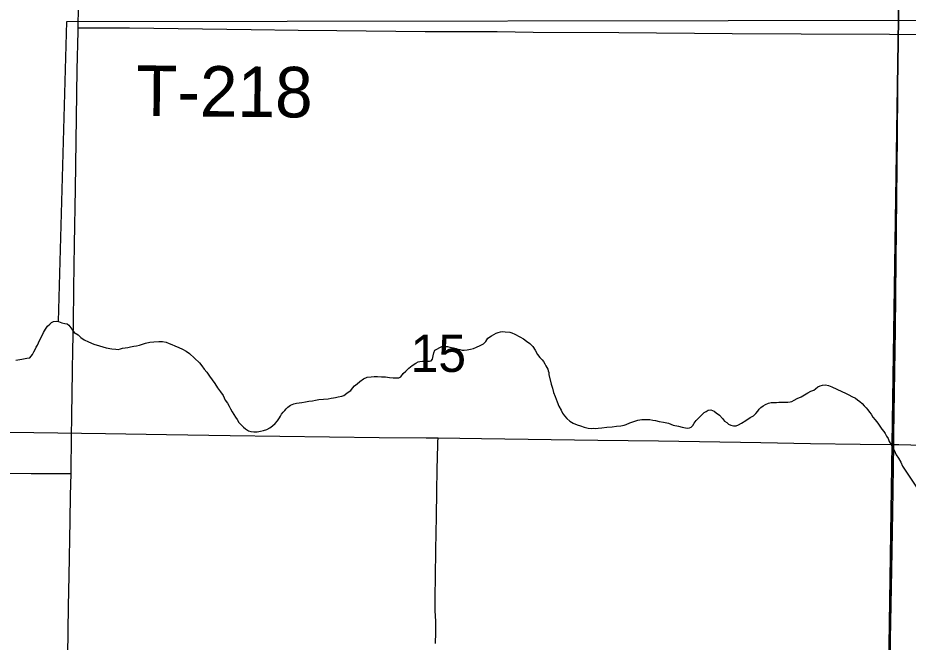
# Model space of a CAD drawing. Extents: x 2.4 to 73.1, y 4.5 to 25.6.
# Drawn here: x 44.554 to 45.055, y 20.235 to 20.586 of the extents above; entities that cross this region are included whole.
import ezdxf

# ---------------------------------------------------------------- set-up
doc = ezdxf.new("R2010")
doc.units = 0
for name, color, linetype in [('GM_X_Minor_River', 7, 'Continuous'), ('GM_X_Section', 7, 'Continuous'), ('GM_X_Section_Text', 7, 'Continuous'), ('GM_X_Township_Road', 7, 'Continuous'), ('GM_X_Township_Road_Text', 7, 'Continuous')]:
    doc.layers.add(name, color=color, linetype=linetype)

msp = doc.modelspace()

# ---------------------------------------------------------------- linework, layer by layer
at = {"layer": 'GM_X_Minor_River'}
for points in [[(44.57707, 20.4151), (44.58182, 20.58386), (45.07745, 20.58449)], [(44.55301, 20.39342), (44.55644, 20.3941), (44.55931, 20.39461), (44.56102, 20.39476), (44.56239, 20.39663), (44.56319, 20.39813), (44.56398, 20.39944), (44.56458, 20.40076), (44.56517, 20.40188), (44.56577, 20.4032), (44.56857, 20.40903), (44.56975, 20.4109), (44.57093, 20.41258), (44.57209, 20.4137), (44.57307, 20.41462), (44.57422, 20.41517), (44.57574, 20.41532), (44.57707, 20.4151), (44.57896, 20.41449), (44.58066, 20.41407), (44.58198, 20.41385)], [(44.58198, 20.41385), (44.58292, 20.41307), (44.58458, 20.41095), (44.58587, 20.40902), (44.58812, 20.40764), (44.58961, 20.40627), (44.59148, 20.4049), (44.59392, 20.40371), (44.59694, 20.4025), (44.60015, 20.40148), (44.60392, 20.40044), (44.60695, 20.3998), (44.60923, 20.39956), (44.61056, 20.39953), (44.6119, 20.39988), (44.61305, 20.40024), (44.61457, 20.40039), (44.61609, 20.40055), (44.61762, 20.40089), (44.61934, 20.40123), (44.62087, 20.40158), (44.62259, 20.40192), (44.62431, 20.40245), (44.62603, 20.40298), (44.62833, 20.4035), (44.63062, 20.40383), (44.63347, 20.40395), (44.63556, 20.40391), (44.63764, 20.40348), (44.63934, 20.40287), (44.64085, 20.40227), (44.64254, 20.40147), (44.6448, 20.40066), (44.64668, 20.39967), (44.64875, 20.39848), (44.65062, 20.39711), (44.6564, 20.39204), (44.65769, 20.3903), (44.65898, 20.38837), (44.66046, 20.38663), (44.66193, 20.38451), (44.6634, 20.38239), (44.66488, 20.38026), (44.66653, 20.37795), (44.66819, 20.37563), (44.66967, 20.37351), (44.67075, 20.37101), (44.67204, 20.36928), (44.67295, 20.36755), (44.67368, 20.36601), (44.6746, 20.36447), (44.6757, 20.36293), (44.67662, 20.36139), (44.67754, 20.36003), (44.67845, 20.35849), (44.67975, 20.35714), (44.68105, 20.35578), (44.68217, 20.3548), (44.68386, 20.35381), (44.68518, 20.3534), (44.68689, 20.35318), (44.68879, 20.35313), (44.6907, 20.35347), (44.69223, 20.35382), (44.69414, 20.35453), (44.69587, 20.35544), (44.69742, 20.35655), (44.69878, 20.35785), (44.70014, 20.35934), (44.70132, 20.36102), (44.70192, 20.36196), (44.70251, 20.36308), (44.7033, 20.3642), (44.70427, 20.36513), (44.70505, 20.36606), (44.70602, 20.36699), (44.70757, 20.3681), (44.70929, 20.36882), (44.71083, 20.36935), (44.71235, 20.36951), (44.71388, 20.36966), (44.71597, 20.37), (44.71788, 20.37033), (44.71979, 20.37067), (44.72151, 20.37101), (44.72342, 20.37135), (44.72875, 20.3718), (44.73028, 20.37214), (44.73162, 20.3723), (44.73276, 20.37247), (44.73429, 20.37281), (44.73639, 20.37315), (44.73754, 20.3735), (44.73909, 20.37498), (44.74044, 20.3759), (44.74141, 20.37645), (44.74239, 20.37776), (44.74356, 20.37906), (44.74491, 20.38017), (44.74646, 20.38147), (44.74858, 20.38294)], [(44.74858, 20.38294), (44.75051, 20.38384), (44.7528, 20.38417), (44.75451, 20.38432), (44.75641, 20.38428), (44.75869, 20.38404), (44.76097, 20.38399), (44.76324, 20.38375), (44.76514, 20.38352), (44.76704, 20.38347), (44.76837, 20.38344), (44.76952, 20.38399), (44.77089, 20.38586), (44.77226, 20.38734), (44.77401, 20.38901), (44.77594, 20.39049), (44.77787, 20.39178), (44.77922, 20.39251), (44.78017, 20.39267), (44.7817, 20.39283), (44.78417, 20.39296), (44.78569, 20.39293), (44.78665, 20.3931), (44.78724, 20.39403), (44.78766, 20.39593), (44.78808, 20.39762), (44.78868, 20.39913), (44.79253, 20.40113), (44.79348, 20.40111), (44.79481, 20.40108), (44.79576, 20.40106), (44.79709, 20.40084), (44.79803, 20.40063), (44.79917, 20.40041), (44.80068, 20.4), (44.80162, 20.3996), (44.80276, 20.39938), (44.80408, 20.39916), (44.80522, 20.39914), (44.80675, 20.39929), (44.80866, 20.39963), (44.81037, 20.39997), (44.8121, 20.40069), (44.81421, 20.4016), (44.81595, 20.4027), (44.81731, 20.40399), (44.81849, 20.40587), (44.82042, 20.40715), (44.82312, 20.40861), (44.82427, 20.40897), (44.8256, 20.40932), (44.82694, 20.40948), (44.82827, 20.40945), (44.83074, 20.4092), (44.83187, 20.4088), (44.83356, 20.408), (44.83638, 20.40661), (44.83844, 20.40542), (44.84012, 20.40405), (44.842, 20.40287), (44.84367, 20.40112), (44.84514, 20.399), (44.84642, 20.39669), (44.84771, 20.39495), (44.84901, 20.39359), (44.84975, 20.39263), (44.85049, 20.39147), (44.85103, 20.39032), (44.85213, 20.3884), (44.8523, 20.38744), (44.85266, 20.38648), (44.85282, 20.38534), (44.85403, 20.38), (44.85474, 20.3777), (44.85544, 20.37521), (44.85635, 20.37311), (44.85742, 20.37004), (44.85831, 20.36755), (44.8596, 20.36543), (44.86051, 20.3637), (44.86161, 20.36216), (44.86291, 20.36061), (44.86459, 20.35924), (44.86646, 20.35806), (44.86872, 20.35706), (44.87061, 20.35645), (44.87269, 20.35583), (44.87476, 20.35521), (44.87666, 20.35498), (44.87799, 20.35514), (44.87894, 20.35512), (44.88047, 20.35528), (44.88256, 20.35542), (44.88542, 20.35573), (44.88828, 20.35605), (44.89076, 20.35637), (44.89323, 20.35651), (44.89514, 20.35685), (44.89629, 20.3572), (44.89822, 20.3583), (44.90051, 20.359)], [(44.90051, 20.359), (44.90281, 20.35971), (44.9051, 20.36004), (44.90758, 20.36018), (44.90948, 20.36013), (44.91118, 20.35971), (44.91269, 20.35949), (44.91477, 20.35906), (44.91724, 20.35863), (44.92007, 20.358), (44.92271, 20.35699), (44.92555, 20.35635), (44.92763, 20.35574), (44.92952, 20.3555), (44.93066, 20.35529), (44.9318, 20.35545), (44.93276, 20.35581), (44.93373, 20.35674), (44.93452, 20.35805), (44.93551, 20.35955), (44.93648, 20.36048), (44.93998, 20.36401), (44.94113, 20.36455), (44.94229, 20.36528), (44.94382, 20.36544), (44.94476, 20.36523), (44.9457, 20.36483), (44.94682, 20.36385), (44.94869, 20.36248), (44.95036, 20.36073), (44.95147, 20.35919), (44.95278, 20.3584), (44.95371, 20.35743), (44.95503, 20.35683), (44.95654, 20.35661), (44.95806, 20.35657), (44.95941, 20.35711), (44.96114, 20.35802), (44.96345, 20.35949), (44.96596, 20.36114), (44.96789, 20.36224), (44.96906, 20.36354), (44.97023, 20.36484), (44.97101, 20.36597), (44.97198, 20.36689), (44.97315, 20.36782), (44.97449, 20.36855), (44.97622, 20.36927), (44.97775, 20.36961), (44.97889, 20.36959), (44.98079, 20.36973), (44.98213, 20.3699), (44.98422, 20.36985), (44.98707, 20.36978), (44.9884, 20.36995), (44.98936, 20.3703), (44.99071, 20.37103), (44.99244, 20.37194), (44.99455, 20.37285), (44.99648, 20.37394), (44.9984, 20.37504), (45.00013, 20.37595), (45.00167, 20.37667), (45.00264, 20.37741), (45.00399, 20.37852), (45.00534, 20.37906), (45.00668, 20.37941), (45.0082, 20.37957), (45.0099, 20.37915), (45.01179, 20.37854), (45.01743, 20.37575), (45.0195, 20.37494), (45.02138, 20.37395), (45.02307, 20.37296), (45.02514, 20.37216), (45.02626, 20.37118), (45.02757, 20.3702), (45.02887, 20.36903), (45.02999, 20.36787), (45.0311, 20.3667), (45.03203, 20.36554), (45.03295, 20.36419), (45.03387, 20.36303), (45.03498, 20.36149), (45.03627, 20.35994), (45.03775, 20.35801), (45.03885, 20.35627), (45.03996, 20.35473), (45.04107, 20.35337), (45.0418, 20.35222), (45.04253, 20.35068), (45.04345, 20.34933), (45.04417, 20.3478), (45.04509, 20.34626), (45.046, 20.34453), (45.04691, 20.3428), (45.048, 20.3403), (45.04929, 20.33837), (45.05056, 20.33607), (45.05166, 20.33395), (45.08235, 20.2876)]]:
    msp.add_lwpolyline(points, dxfattribs=at)
at = {"layer": 'GM_X_Section'}
for points in [[(44.5387, 20.60519), (45.04954, 20.59792), (45.04195, 20.09478), (44.53042, 20.10376)], [(45.55903, 20.58659), (45.54977, 20.08538), (45.04195, 20.09478), (45.04954, 20.59792)]]:
    msp.add_lwpolyline(points, close=True, dxfattribs=at)
at = {"layer": 'GM_X_Township_Road'}
for points in [[(44.58811, 20.58026), (44.58822, 20.59231), (44.58852, 20.60629), (44.59006, 20.67154), (44.5908, 20.69795), (44.59287, 20.79894), (44.59357, 20.82709), (44.59376, 20.83268)], [(45.04671, 20.34607), (45.04679, 20.35161), (45.04761, 20.41066), (45.048, 20.44951), (45.0487, 20.51945), (45.04919, 20.57073), (45.04944, 20.59715), (45.04944, 20.5975)], [(44.5841, 20.32966), (44.58413, 20.3313), (44.5844, 20.34995), (44.5846, 20.36237), (44.58498, 20.38723), (44.58516, 20.39965), (44.58545, 20.41364), (44.58571, 20.43383), (44.58596, 20.45869), (44.58654, 20.48976), (44.58749, 20.55658), (44.58809, 20.57833), (44.58811, 20.58026)], [(44.58811, 20.58026), (44.59052, 20.58028), (44.59207, 20.58029), (44.61694, 20.58018), (44.68532, 20.57933), (44.71174, 20.57888), (44.7335, 20.57879), (44.78323, 20.57825), (44.82364, 20.5781), (44.84385, 20.57787), (44.89203, 20.57761), (44.95575, 20.57715), (44.99461, 20.57693), (45.04434, 20.5767), (45.07076, 20.57652), (45.08543, 20.57666)], [(44.53587, 20.35292), (44.5383, 20.35294), (44.56317, 20.35279), (44.60357, 20.3522), (44.63777, 20.35165), (44.67351, 20.35113), (44.75743, 20.35005), (44.78385, 20.34985), (44.79044, 20.34975)], [(44.78909, 20.23422), (44.78921, 20.24042), (44.78916, 20.24661), (44.78889, 20.25281), (44.78874, 20.26056), (44.78894, 20.27141), (44.78928, 20.28691), (44.78942, 20.29623), (44.78963, 20.30551), (44.7898, 20.31967), (44.79002, 20.3319), (44.79037, 20.34587), (44.7904, 20.34743), (44.79044, 20.34975)], [(44.79044, 20.34975), (44.81493, 20.34936), (44.88021, 20.34849), (44.9144, 20.34805), (44.9719, 20.34712), (44.99987, 20.34668), (45.02785, 20.34624), (45.04671, 20.34607)], [(45.04041, 19.96825), (45.04058, 19.9773), (45.04098, 19.99749), (45.04166, 20.02545), (45.04206, 20.04876), (45.04215, 20.05653), (45.04246, 20.0722), (45.04268, 20.09525), (45.04278, 20.09988), (45.04288, 20.1092), (45.043, 20.12785), (45.04327, 20.15115), (45.04386, 20.18223), (45.04437, 20.2102), (45.04481, 20.23662), (45.04553, 20.27546), (45.0461, 20.3081), (45.04671, 20.34607)], [(45.04671, 20.34607), (45.0496, 20.34605), (45.0698, 20.34546), (45.09777, 20.34483), (45.12107, 20.34422), (45.15371, 20.34376), (45.18168, 20.34315), (45.20655, 20.34282), (45.23607, 20.34227), (45.27491, 20.3413), (45.32619, 20.34028), (45.38214, 20.3392), (45.41477, 20.33856), (45.43186, 20.33819), (45.46449, 20.33748), (45.49867, 20.33667), (45.51265, 20.33636), (45.52974, 20.33605), (45.54372, 20.33567), (45.55303, 20.33536), (45.55467, 20.33534)], [(44.085, 20.33309), (44.08822, 20.33314), (44.08978, 20.33316), (44.10219, 20.33298), (44.12546, 20.33289), (44.16117, 20.33276), (44.19222, 20.33246), (44.22947, 20.33195), (44.28847, 20.33153), (44.31796, 20.3312), (44.33814, 20.33086), (44.37074, 20.33065), (44.40956, 20.33038), (44.46234, 20.33002), (44.49649, 20.32989), (44.50891, 20.32984), (44.56169, 20.32979), (44.58033, 20.32968), (44.5841, 20.32966)], [(44.5811, 20.16526), (44.58227, 20.22722), (44.58276, 20.25519), (44.58314, 20.27227), (44.58365, 20.30334), (44.58382, 20.31733), (44.5841, 20.32966)]]:
    msp.add_lwpolyline(points, dxfattribs=at)

# ---------------------------------------------------------------- texts
at = {"layer": 'GM_X_Section_Text'}
msp.add_text('15', height=0.020928, rotation=0, dxfattribs=at).set_placement((44.77505, 20.38684))
at = {"layer": 'GM_X_Township_Road_Text'}
msp.add_text('T-218', height=0.028409, rotation=359.4386, dxfattribs=at).set_placement((44.62059, 20.53078))

doc.saveas('drawing.dxf')
